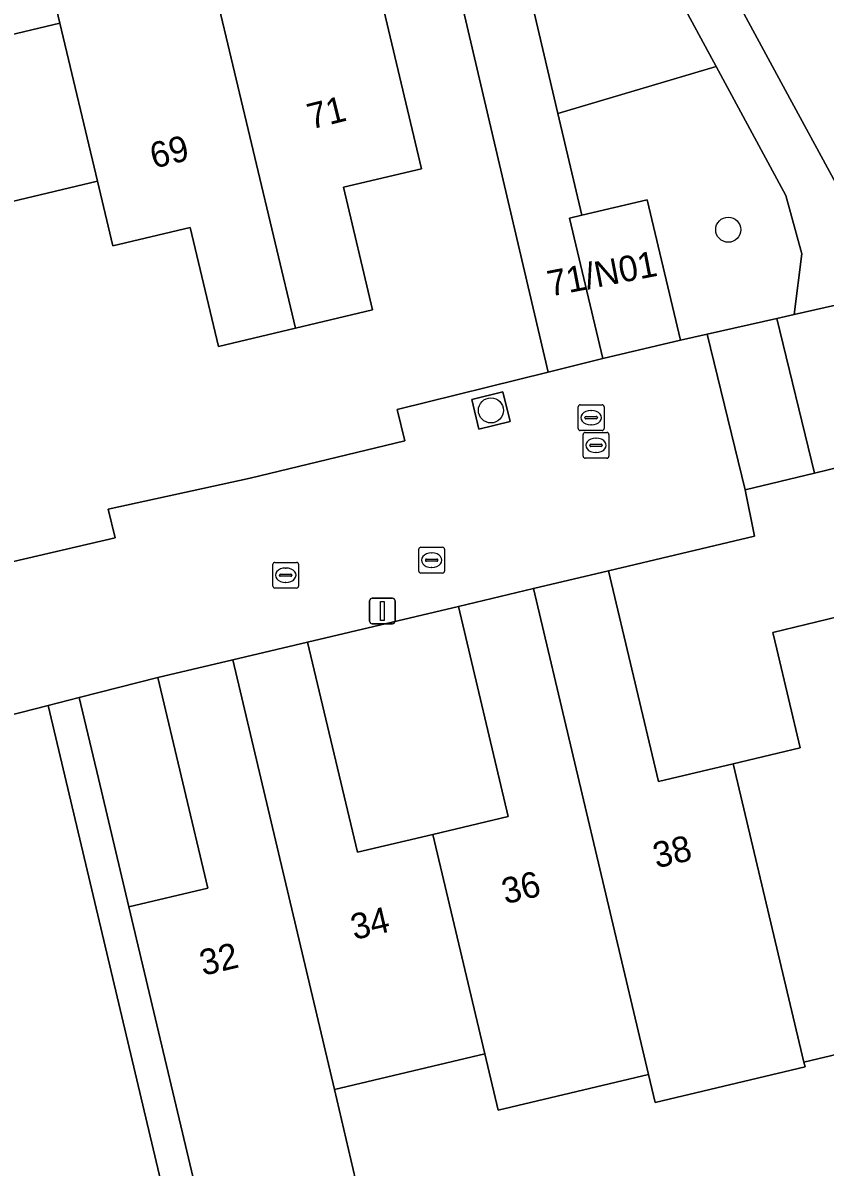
# Model space of a CAD drawing. Extents: x 158455 to 159797, y 387218 to 388672.
# Drawn here: x 159176.88 to 159208.12, y 388378.68 to 388423.21 of the extents above; entities that cross this region are included whole.
import ezdxf

# ---------------------------------------------------------------- set-up
doc = ezdxf.new("R2010")
doc.units = 0
for name, color, linetype in [('IMGEO_Boom', 7, 'Continuous'), ('IMGEO_Erf', 7, 'Continuous'), ('IMGEO_Groenvoorziening', 7, 'Continuous'), ('IMGEO_Kolk', 7, 'Continuous'), ('IMGEO_Lichtmast', 7, 'Continuous'), ('IMGEO_Pand', 7, 'Continuous'), ('IMGEO_Pand_nummerreeks', 7, 'Continuous'), ('IMGEO_Rijbaan_lokaal_open', 7, 'Continuous'), ('IMGEO_Rioolput', 7, 'Continuous'), ('IMGEO_Voetpad_halfverhard', 7, 'Continuous'), ('IMGEO_Voetpad_open', 7, 'Continuous')]:
    doc.layers.add(name, color=color, linetype=linetype)

msp = doc.modelspace()

# ---------------------------------------------------------------- linework, layer by layer
at = {"layer": 'IMGEO_Boom'}
for centre in [(159204.344, 388415.156), (159195.104, 388408.126)]:
    msp.add_circle(centre, 0.489, dxfattribs=at)
at = {"layer": 'IMGEO_Erf'}
for points in [[(159172.375, 388401.281), (159180.478, 388403.167), (159180.199, 388404.285), (159185.731, 388405.49), (159191.757, 388406.944), (159191.455, 388408.163), (159197.339, 388409.616), (159190.338, 388439.466), (159160.76, 388432.476)], [(159175.805, 388422.597), (159178.326, 388423.196), (159177.609, 388426.213), (159183.609, 388427.639), (159184.326, 388424.623), (159190.373, 388426.06), (159191.244, 388422.395), (159192.401, 388417.53), (159189.36, 388416.807), (159190.493, 388412.039), (159187.493, 388411.326), (159184.492, 388410.612), (159183.39, 388415.248), (159180.385, 388414.533), (159179.789, 388417.041), (159172.859, 388415.394)], [(159236.618, 388412.724), (159207.701, 388405.687), (159205, 388405.03), (159205.372, 388403.233), (159199.684, 388401.885), (159201.628, 388393.686), (159204.533, 388394.375), (159207.145, 388394.995), (159206.235, 388398.833), (159206.082, 388399.481), (159212.071, 388400.93)], [(159210.185, 388383.442), (159207.292, 388382.758), (159207.335, 388382.575), (159201.495, 388381.192), (159201.238, 388382.28), (159195.381, 388380.893), (159194.862, 388383.086), (159189.008, 388381.698), (159189.836, 388378.2)]]:
    msp.add_lwpolyline(points, dxfattribs=at)
for points in [[(159187.966, 388399.111), (159189.906, 388390.93), (159192.84, 388391.626), (159195.776, 388392.322), (159193.837, 388400.499)], [(159182.135, 388397.729), (159179.077, 388396.95), (159179.824, 388393.805), (159181.008, 388388.804), (159184.079, 388389.533)], [(159177.864, 388396.641), (159173.593, 388395.553), (159174.631, 388390.78), (159162.043, 388387.817), (159163.228, 388382.96), (159163.463, 388381.997), (159164.899, 388376.113), (159166.332, 388370.239), (159167.784, 388364.288), (159184.588, 388368.271)]]:
    msp.add_lwpolyline(points, close=True, dxfattribs=at)
at = {"layer": 'IMGEO_Groenvoorziening'}
for points in [[(159194.326, 388445.066), (159202.355, 388466.514), (159212.65, 388468.406), (159215.591, 388456.232), (159209.162, 388439.06), (159216.429, 388441.835), (159217.216, 388439.693), (159220.701, 388430.202), (159209.117, 388425.778), (159205.039, 388436.882), (159196.013, 388440.394), (159196.617, 388438.967), (159206.577, 388420.577), (159208.532, 388416.967), (159213.687, 388418.136), (159227.696, 388421.312), (159233.546, 388422.638), (159235.726, 388418.662), (159242.038, 388420.18), (159243.369, 388421.445), (159240.267, 388434.82)], [(159190.317, 388443.267), (159189.596, 388443.069), (159190.338, 388439.466), (159197.339, 388409.616), (159199.463, 388410.14), (159198.163, 388415.605), (159198.64, 388415.718), (159197.71, 388419.684), (159192.308, 388442.719)], [(159192.308, 388442.719), (159197.71, 388419.684), (159203.872, 388421.511), (159192.616, 388442.294)]]:
    msp.add_lwpolyline(points, dxfattribs=at)
for points in [[(159206.908, 388411.856), (159207.21, 388414.223), (159206.591, 388416.491), (159203.872, 388421.511), (159197.71, 388419.684), (159198.64, 388415.718), (159201.185, 388416.323), (159202.484, 388410.858), (159203.528, 388411.094), (159206.241, 388411.705)], [(159195.853, 388407.696), (159195.571, 388408.846), (159194.356, 388408.546), (159194.639, 388407.396)]]:
    msp.add_lwpolyline(points, close=True, dxfattribs=at)
at = {"layer": 'IMGEO_Kolk'}
for p, q in [((159198.695, 388406.339), (159198.695, 388407.191)), ((159198.77, 388407.265), (159199.622, 388407.265)), ((159199.696, 388407.191), (159199.696, 388406.339)), ((159198.954, 388406.759), (159198.954, 388406.771)), ((159199.392, 388406.722), (159198.994, 388406.722)), ((159198.997, 388406.808), (159199.395, 388406.808)), ((159199.183, 388407.045), (159199.208, 388407.045)), ((159199.438, 388406.771), (159199.438, 388406.759)), ((159199.622, 388406.265), (159198.77, 388406.265)), ((159199.206, 388406.485), (159199.181, 388406.485)), ((159186.613, 388401.284), (159186.613, 388402.136)), ((159186.688, 388402.21), (159187.54, 388402.21)), ((159187.101, 388401.99), (159187.126, 388401.99)), ((159187.614, 388402.136), (159187.614, 388401.284)), ((159186.872, 388401.704), (159186.872, 388401.716)), ((159187.31, 388401.667), (159186.912, 388401.667)), ((159186.915, 388401.753), (159187.313, 388401.753)), ((159187.124, 388401.43), (159187.099, 388401.43)), ((159187.356, 388401.716), (159187.356, 388401.704)), ((159187.54, 388401.21), (159186.688, 388401.21))]:
    msp.add_line(p, q, dxfattribs=at)
for points in [[(159198.695, 388406.339), (159198.695, 388407.191)], [(159198.77, 388407.265), (159199.622, 388407.265)], [(159199.696, 388407.191), (159199.696, 388406.339)], [(159199.622, 388406.265), (159198.77, 388406.265)], [(159186.613, 388401.284), (159186.613, 388402.136)], [(159186.688, 388402.21), (159187.54, 388402.21)], [(159187.614, 388402.136), (159187.614, 388401.284)], [(159187.54, 388401.21), (159186.688, 388401.21)]]:
    msp.add_lwpolyline(points, dxfattribs=at)
for centre, radius, start, end in [((159198.772, 388407.189), 0.0765, 91.552, 178.448), ((159198.772, 388407.189), 0.0765, 91.552, 178.448), ((159199.62, 388407.189), 0.0765, 1.552, 88.448), ((159199.62, 388407.189), 0.0765, 1.552, 88.448), ((159198.994, 388406.768), 0.0403, 85.8775, 175.7526), ((159198.991, 388406.758), 0.0366, 178.938, 274.7102), ((159199.395, 388406.765), 0.043, 264.8664, 352.4533), ((159199.399, 388406.77), 0.0386, 1.7309, 96.639), ((159198.772, 388406.341), 0.0765, 181.552, 268.448), ((159198.772, 388406.341), 0.0765, 181.552, 268.448), ((159199.62, 388406.341), 0.0765, 271.552, 358.448), ((159199.62, 388406.341), 0.0765, 271.552, 358.448), ((159186.69, 388402.134), 0.0765, 91.552, 178.448), ((159186.69, 388402.134), 0.0765, 91.552, 178.448), ((159187.538, 388402.134), 0.0765, 1.552, 88.448), ((159187.538, 388402.134), 0.0765, 1.552, 88.448), ((159186.912, 388401.713), 0.0403, 85.8775, 175.7526), ((159186.909, 388401.703), 0.0366, 178.938, 274.7102), ((159187.313, 388401.71), 0.043, 264.8664, 352.4533), ((159187.317, 388401.715), 0.0386, 1.7309, 96.639), ((159186.69, 388401.286), 0.0765, 181.552, 268.448), ((159186.69, 388401.286), 0.0765, 181.552, 268.448), ((159187.538, 388401.286), 0.0765, 271.552, 358.448), ((159187.538, 388401.286), 0.0765, 271.552, 358.448)]:
    msp.add_arc(centre, radius, start, end, dxfattribs=at)
for centre, major_axis, ratio, start_param, end_param in [((159199.182, 388406.765), (-0.387, 0.002), 0.722429, 4.712389, 7.853982), ((159199.207, 388406.765), (-0.39, 0.002), 0.717154, 1.570796, 4.712389), ((159187.1, 388401.71), (-0.387, 0.002), 0.722429, 4.712389, 7.853982), ((159187.125, 388401.71), (-0.39, 0.002), 0.717154, 1.570796, 4.712389)]:
    msp.add_ellipse(centre, major_axis=major_axis, ratio=ratio, start_param=start_param, end_param=end_param, dxfattribs=at)
at = {"layer": 'IMGEO_Lichtmast'}
for p, q in [((159190.382, 388399.918), (159190.382, 388400.718)), ((159190.382, 388400.718), (159190.382, 388399.918)), ((159190.482, 388400.818), (159191.272, 388400.818)), ((159191.272, 388400.818), (159190.482, 388400.818)), ((159191.372, 388400.718), (159191.372, 388399.918)), ((159191.372, 388399.918), (159191.372, 388400.718)), ((159191.272, 388399.818), (159190.482, 388399.818)), ((159190.482, 388399.818), (159191.272, 388399.818))]:
    msp.add_line(p, q, dxfattribs=at)
msp.add_lwpolyline([(159190.802, 388400.693), (159190.952, 388400.693), (159190.952, 388399.943), (159190.802, 388399.943), (159190.802, 388400.693)], dxfattribs=at)
for centre, start, end in [((159190.482, 388400.718), 90, 180), ((159190.482, 388400.718), 90, 180), ((159191.272, 388400.718), 0, 90), ((159191.272, 388400.718), 360, 90), ((159190.482, 388399.918), 180, 270), ((159190.482, 388399.918), 180, 270), ((159191.272, 388399.918), 270, 0), ((159191.272, 388399.918), 270, 0)]:
    msp.add_arc(centre, 0.1, start, end, dxfattribs=at)
at = {"layer": 'IMGEO_Pand'}
for points in [[(159187.493, 388411.326), (159184.326, 388424.623), (159183.609, 388427.639), (159177.609, 388426.213), (159178.326, 388423.196), (159179.789, 388417.041), (159180.385, 388414.533), (159183.39, 388415.248), (159184.492, 388410.612)], [(159187.493, 388411.326), (159190.493, 388412.039), (159189.36, 388416.807), (159192.401, 388417.53), (159191.244, 388422.395), (159190.373, 388426.06), (159184.326, 388424.623)], [(159169.151, 388423.757), (159171.549, 388413.654), (159173.18, 388414.042), (159172.859, 388415.394), (159179.789, 388417.041), (159178.326, 388423.196), (159175.805, 388422.597), (159175.188, 388425.192)], [(159199.463, 388410.14), (159202.484, 388410.858), (159201.185, 388416.323), (159198.64, 388415.718), (159198.163, 388415.605)], [(159201.238, 388382.28), (159201.495, 388381.192), (159207.335, 388382.575), (159207.292, 388382.758), (159204.533, 388394.375), (159201.628, 388393.686), (159199.684, 388401.885), (159196.76, 388401.192)], [(159201.238, 388382.28), (159196.76, 388401.192), (159193.837, 388400.499), (159195.776, 388392.322), (159192.84, 388391.626), (159194.862, 388383.086), (159195.381, 388380.893)], [(159214.588, 388390.387), (159212.552, 388398.987), (159212.071, 388400.93), (159206.082, 388399.481), (159206.235, 388398.833), (159207.145, 388394.995), (159204.533, 388394.375), (159207.292, 388382.758), (159210.185, 388383.442), (159209.526, 388386.23), (159215.25, 388387.585)], [(159194.862, 388383.086), (159192.84, 388391.626), (159189.906, 388390.93), (159187.966, 388399.111), (159185.05, 388398.42), (159189.008, 388381.698)], [(159189.008, 388381.698), (159185.05, 388398.42), (159182.135, 388397.729), (159184.079, 388389.533), (159181.008, 388388.804), (159182.162, 388383.939), (159183.029, 388380.281), (159183.858, 388376.785), (159189.836, 388378.2)]]:
    msp.add_lwpolyline(points, close=True, dxfattribs=at)
at = {"layer": 'IMGEO_Rijbaan_lokaal_open'}
for points in [[(159206.241, 388411.705), (159207.701, 388405.687), (159236.618, 388412.724), (159235.204, 388418.536), (159228.738, 388416.981), (159214.75, 388413.625), (159210.822, 388412.739), (159206.908, 388411.856)], [(159206.241, 388411.705), (159203.528, 388411.094), (159205, 388405.03), (159207.701, 388405.687)], [(159194.356, 388408.546), (159195.571, 388408.846), (159195.853, 388407.696), (159194.639, 388407.396)]]:
    msp.add_lwpolyline(points, close=True, dxfattribs=at)
msp.add_lwpolyline([(159173.593, 388395.553), (159177.864, 388396.641), (159179.077, 388396.95), (159182.135, 388397.729), (159185.05, 388398.42), (159187.966, 388399.111), (159193.837, 388400.499), (159196.76, 388401.192), (159199.684, 388401.885), (159205.372, 388403.233), (159205, 388405.03), (159203.528, 388411.094), (159202.484, 388410.858), (159199.463, 388410.14), (159197.339, 388409.616), (159191.455, 388408.163), (159191.757, 388406.944), (159185.731, 388405.49), (159180.199, 388404.285), (159180.478, 388403.167), (159172.375, 388401.281)], dxfattribs=at)
at = {"layer": 'IMGEO_Rioolput'}
for p, q in [((159198.507, 388407.416), (159198.507, 388408.268)), ((159198.582, 388408.342), (159199.434, 388408.342)), ((159198.995, 388408.122), (159199.02, 388408.122)), ((159199.508, 388408.268), (159199.508, 388407.416)), ((159198.766, 388407.836), (159198.766, 388407.848)), ((159199.204, 388407.799), (159198.806, 388407.799)), ((159198.809, 388407.885), (159199.207, 388407.885)), ((159199.018, 388407.562), (159198.993, 388407.562)), ((159199.25, 388407.848), (159199.25, 388407.836)), ((159199.434, 388407.342), (159198.582, 388407.342)), ((159192.297, 388401.87), (159192.297, 388402.722)), ((159192.372, 388402.796), (159193.224, 388402.796)), ((159193.298, 388402.722), (159193.298, 388401.87)), ((159192.556, 388402.29), (159192.556, 388402.302)), ((159192.994, 388402.253), (159192.596, 388402.253)), ((159192.599, 388402.339), (159192.997, 388402.339)), ((159192.785, 388402.576), (159192.81, 388402.576)), ((159193.04, 388402.302), (159193.04, 388402.29)), ((159193.224, 388401.796), (159192.372, 388401.796)), ((159192.808, 388402.016), (159192.783, 388402.016))]:
    msp.add_line(p, q, dxfattribs=at)
for points in [[(159198.507, 388407.416), (159198.507, 388408.268)], [(159198.582, 388408.342), (159199.434, 388408.342)], [(159199.508, 388408.268), (159199.508, 388407.416)], [(159199.434, 388407.342), (159198.582, 388407.342)], [(159192.297, 388401.87), (159192.297, 388402.722)], [(159192.372, 388402.796), (159193.224, 388402.796)], [(159193.298, 388402.722), (159193.298, 388401.87)], [(159193.224, 388401.796), (159192.372, 388401.796)]]:
    msp.add_lwpolyline(points, dxfattribs=at)
for centre, radius, start, end in [((159198.584, 388408.266), 0.0765, 91.552, 178.448), ((159198.584, 388408.266), 0.0765, 91.552, 178.448), ((159199.432, 388408.266), 0.0765, 1.552, 88.448), ((159199.432, 388408.266), 0.0765, 1.552, 88.448), ((159198.806, 388407.845), 0.0403, 85.8775, 175.7526), ((159198.803, 388407.835), 0.0366, 178.938, 274.7102), ((159199.207, 388407.842), 0.043, 264.8664, 352.4533), ((159199.211, 388407.847), 0.0386, 1.7309, 96.639), ((159198.584, 388407.418), 0.0765, 181.552, 268.448), ((159198.584, 388407.418), 0.0765, 181.552, 268.448), ((159199.432, 388407.418), 0.0765, 271.552, 358.448), ((159199.432, 388407.418), 0.0765, 271.552, 358.448), ((159192.374, 388402.72), 0.0765, 91.552, 178.448), ((159192.374, 388402.72), 0.0765, 91.552, 178.448), ((159193.222, 388402.72), 0.0765, 1.552, 88.448), ((159193.222, 388402.72), 0.0765, 1.552, 88.448), ((159192.596, 388402.299), 0.0403, 85.8775, 175.7526), ((159192.593, 388402.289), 0.0366, 178.938, 274.7102), ((159192.997, 388402.296), 0.043, 264.8664, 352.4533), ((159193.001, 388402.301), 0.0386, 1.7309, 96.639), ((159192.374, 388401.872), 0.0765, 181.552, 268.448), ((159192.374, 388401.872), 0.0765, 181.552, 268.448), ((159193.222, 388401.872), 0.0765, 271.552, 358.448), ((159193.222, 388401.872), 0.0765, 271.552, 358.448)]:
    msp.add_arc(centre, radius, start, end, dxfattribs=at)
for centre, major_axis, ratio, start_param, end_param in [((159198.994, 388407.842), (-0.387, 0.002), 0.722429, 4.712389, 7.853982), ((159199.019, 388407.842), (-0.39, 0.002), 0.717154, 1.570796, 4.712389), ((159192.784, 388402.296), (-0.387, 0.002), 0.722429, 4.712389, 7.853982), ((159192.809, 388402.296), (-0.39, 0.002), 0.717154, 1.570796, 4.712389)]:
    msp.add_ellipse(centre, major_axis=major_axis, ratio=ratio, start_param=start_param, end_param=end_param, dxfattribs=at)
at = {"layer": 'IMGEO_Voetpad_halfverhard'}
msp.add_lwpolyline([(159185.666, 388472.219), (159191.384, 388447.743), (159191.417, 388447.629), (159192.616, 388442.294), (159203.872, 388421.511), (159206.591, 388416.491), (159207.21, 388414.223), (159206.908, 388411.856), (159210.822, 388412.739), (159208.532, 388416.967), (159206.577, 388420.577), (159196.617, 388438.967), (159196.013, 388440.394)], dxfattribs=at)
at = {"layer": 'IMGEO_Voetpad_open'}
msp.add_lwpolyline([(159183.858, 388376.785), (159183.029, 388380.281), (159182.162, 388383.939), (159181.008, 388388.804), (159179.824, 388393.805), (159179.077, 388396.95), (159177.864, 388396.641), (159184.588, 388368.271)], dxfattribs=at)

# ---------------------------------------------------------------- texts
at = {"layer": 'IMGEO_Pand_nummerreeks'}
for s, rotation, p in [('71', 14.0048, (159188.095, 388419.054)), ('69', 14.0048, (159181.977, 388417.528)), ('71/N01', 10.9541, (159197.405, 388412.551)), ('38', 13.3235, (159201.547, 388390.297)), ('36', 13.3235, (159195.662, 388388.904)), ('34', 13.3235, (159189.781, 388387.511)), ('32', 13.3235, (159183.897, 388386.117))]:
    msp.add_text(s, height=1, rotation=rotation, dxfattribs=at).set_placement(p)

doc.saveas('drawing.dxf')
